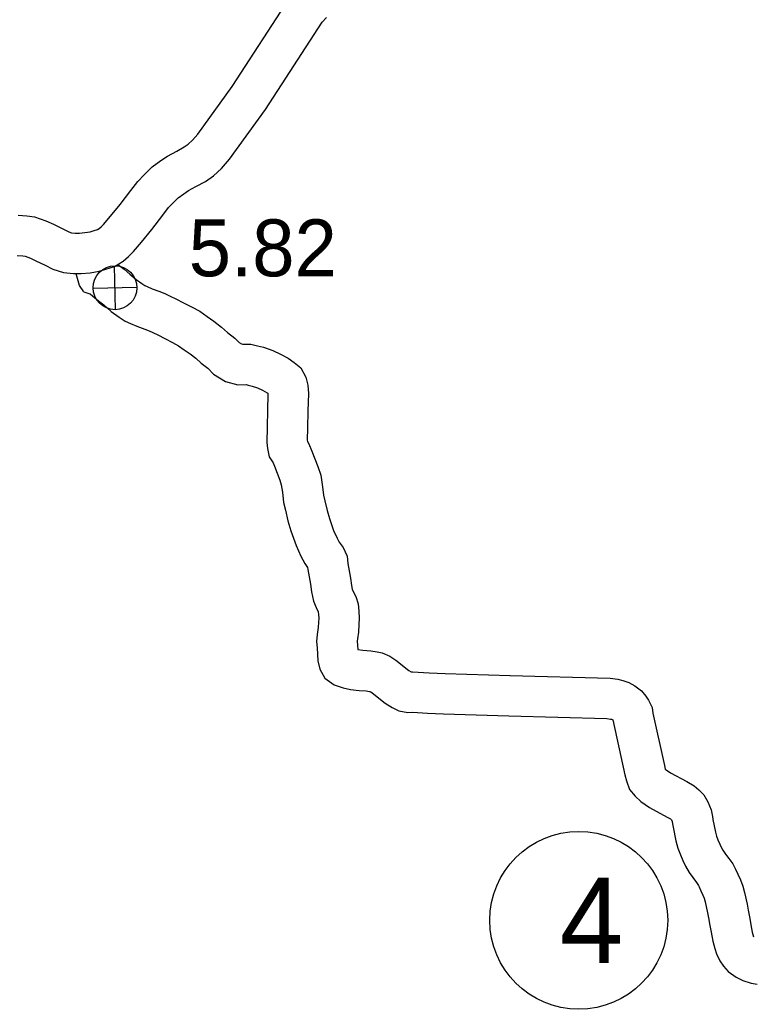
# Model space of a CAD drawing. Extents: x -939622 to -934245, y 1383184 to 1385301.
# Drawn here: x -935568.75 to -935552.42, y 1384322.75 to 1384344.78 of the extents above; entities that cross this region are included whole.
import ezdxf

# ---------------------------------------------------------------- set-up
doc = ezdxf.new("R2010")
doc.units = 0
for name, color, linetype in [('10', 7, 'Continuous'), ('15', 7, 'Continuous'), ('25', 7, 'Continuous'), ('26', 7, 'Continuous'), ('27', 7, 'Continuous')]:
    doc.layers.add(name, color=color, linetype=linetype)

msp = doc.modelspace()

# ---------------------------------------------------------------- linework, layer by layer
at = {"layer": '10'}
for points in [[(-935566.565, 1384339.332), (-935566.429, 1384339.222), (-935566.298, 1384339.115), (-935566.158, 1384338.992), (-935566.029, 1384338.903), (-935565.964, 1384338.86), (-935565.913, 1384338.837), (-935565.802, 1384338.787), (-935565.657, 1384338.733), (-935565.518, 1384338.682), (-935565.4, 1384338.626), (-935565.277, 1384338.567), (-935565.106, 1384338.479), (-935564.926, 1384338.383), (-935564.745, 1384338.287), (-935564.576, 1384338.168), (-935564.433, 1384338.069), (-935564.257, 1384337.937), (-935564.127, 1384337.818), (-935563.959, 1384337.687), (-935563.868, 1384337.592), (-935563.817, 1384337.561), (-935563.787, 1384337.553), (-935563.606, 1384337.555), (-935563.458, 1384337.519), (-935563.323, 1384337.488), (-935563.118, 1384337.416), (-935562.944, 1384337.334), (-935562.775, 1384337.245), (-935562.638, 1384337.149), (-935562.49, 1384337.031), (-935562.38, 1384336.822), (-935562.337, 1384336.639), (-935562.323, 1384336.454), (-935562.335, 1384336.062), (-935562.345, 1384335.695), (-935562.35, 1384335.418), (-935562.346, 1384335.385), (-935562.313, 1384335.335), (-935562.245, 1384335.174), (-935562.114, 1384334.829), (-935562.05, 1384334.636), (-935562.012, 1384334.378), (-935561.989, 1384334.194), (-935561.957, 1384334.067), (-935561.91, 1384333.85), (-935561.856, 1384333.674), (-935561.765, 1384333.409), (-935561.681, 1384333.233), (-935561.638, 1384333.145), (-935561.549, 1384333.029), (-935561.464, 1384332.835), (-935561.445, 1384332.674), (-935561.387, 1384332.347), (-935561.365, 1384332.182), (-935561.348, 1384332.096), (-935561.34, 1384332.076), (-935561.268, 1384331.934), (-935561.22, 1384331.776), (-935561.201, 1384331.612), (-935561.192, 1384331.456), (-935561.198, 1384331.312), (-935561.211, 1384331.145), (-935561.234, 1384330.991), (-935561.238, 1384330.938), (-935561.23, 1384330.848), (-935561.226, 1384330.755), (-935561.109, 1384330.74), (-935560.936, 1384330.729), (-935560.793, 1384330.706), (-935560.679, 1384330.679), (-935560.512, 1384330.611), (-935560.378, 1384330.522), (-935560.086, 1384330.29), (-935560.035, 1384330.257), (-935560.007, 1384330.258), (-935559.633, 1384330.239), (-935559.282, 1384330.223), (-935557.836, 1384330.179)], [(-935567.324, 1384338.721), (-935567.421, 1384338.863), (-935567.495, 1384339.124)], [(-935567.324, 1384338.721), (-935567.209, 1384338.683), (-935567.186, 1384338.674), (-935567.133, 1384338.633), (-935566.996, 1384338.523), (-935566.879, 1384338.428), (-935566.713, 1384338.282), (-935566.534, 1384338.158), (-935566.401, 1384338.07), (-935566.283, 1384338.016), (-935566.142, 1384337.953), (-935565.969, 1384337.889), (-935565.868, 1384337.852), (-935565.788, 1384337.814), (-935565.677, 1384337.76), (-935565.523, 1384337.682), (-935565.349, 1384337.589), (-935565.217, 1384337.519), (-935565.091, 1384337.429), (-935564.958, 1384337.338), (-935564.833, 1384337.244), (-935564.709, 1384337.131), (-935564.564, 1384337.017), (-935564.438, 1384336.886), (-935564.17, 1384336.721), (-935563.894, 1384336.653), (-935563.711, 1384336.654), (-935563.666, 1384336.643), (-935563.574, 1384336.622), (-935563.46, 1384336.582), (-935563.346, 1384336.528), (-935563.244, 1384336.474), (-935563.226, 1384336.462), (-935563.224, 1384336.434), (-935563.235, 1384336.088), (-935563.244, 1384335.716), (-935563.252, 1384335.362), (-935563.233, 1384335.231), (-935563.199, 1384335.047), (-935563.111, 1384334.912), (-935563.081, 1384334.84), (-935562.962, 1384334.526), (-935562.928, 1384334.426), (-935562.903, 1384334.257), (-935562.875, 1384334.028), (-935562.833, 1384333.861), (-935562.781, 1384333.622), (-935562.712, 1384333.397), (-935562.6, 1384333.069), (-935562.49, 1384332.838), (-935562.406, 1384332.669), (-935562.341, 1384332.583), (-935562.336, 1384332.541), (-935562.276, 1384332.208), (-935562.253, 1384332.038), (-935562.214, 1384331.83), (-935562.155, 1384331.694), (-935562.106, 1384331.597), (-935562.105, 1384331.593), (-935562.098, 1384331.535), (-935562.093, 1384331.451), (-935562.097, 1384331.366), (-935562.106, 1384331.245), (-935562.129, 1384331.092), (-935562.141, 1384330.935), (-935562.129, 1384330.791), (-935562.116, 1384330.505), (-935562.072, 1384330.321), (-935561.956, 1384330.121), (-935561.752, 1384329.97), (-935561.554, 1384329.903), (-935561.384, 1384329.868), (-935561.194, 1384329.844), (-935561.037, 1384329.834), (-935560.965, 1384329.822), (-935560.954, 1384329.819), (-935560.934, 1384329.811), (-935560.906, 1384329.793), (-935560.614, 1384329.561), (-935560.462, 1384329.461), (-935560.312, 1384329.39), (-935560.11, 1384329.352), (-935560.009, 1384329.357), (-935559.676, 1384329.34), (-935559.315, 1384329.324), (-935557.863, 1384329.28)], [(-935557.837, 1384330.179), (-935555.603, 1384330.116), (-935555.433, 1384330.093), (-935555.325, 1384330.068), (-935555.192, 1384330.021), (-935555.056, 1384329.946), (-935554.912, 1384329.838), (-935554.812, 1384329.715), (-935554.754, 1384329.627), (-935554.668, 1384329.466), (-935554.656, 1384329.335), (-935554.4, 1384328.171), (-935554.381, 1384328.095), (-935554.363, 1384328.079), (-935554.262, 1384328.009), (-935553.901, 1384327.814), (-935553.738, 1384327.724), (-935553.632, 1384327.629), (-935553.519, 1384327.518), (-935553.433, 1384327.366), (-935553.358, 1384327.189), (-935553.33, 1384327.038), (-935553.318, 1384326.973), (-935553.262, 1384326.692), (-935553.24, 1384326.603), (-935553.206, 1384326.515), (-935553.167, 1384326.421), (-935553.136, 1384326.355), (-935553.096, 1384326.287), (-935553.035, 1384326.202), (-935552.961, 1384326.1), (-935552.876, 1384325.985), (-935552.814, 1384325.867), (-935552.761, 1384325.751), (-935552.707, 1384325.628), (-935552.654, 1384325.488), (-935552.619, 1384325.348), (-935552.558, 1384325.086), (-935552.531, 1384324.951), (-935552.498, 1384324.767), (-935552.473, 1384324.623), (-935552.443, 1384324.462), (-935552.414, 1384324.355)], [(-935557.862, 1384329.28), (-935555.677, 1384329.218), (-935555.596, 1384329.207), (-935555.578, 1384329.202), (-935555.561, 1384329.197), (-935555.546, 1384329.188), (-935555.545, 1384329.187), (-935555.276, 1384327.968), (-935555.243, 1384327.829), (-935555.179, 1384327.642), (-935555.052, 1384327.489), (-935554.924, 1384327.372), (-935554.731, 1384327.24), (-935554.334, 1384327.025), (-935554.263, 1384326.986), (-935554.248, 1384326.973), (-935554.241, 1384326.966), (-935554.225, 1384326.929), (-935554.216, 1384326.876), (-935554.202, 1384326.803), (-935554.141, 1384326.496), (-935554.101, 1384326.334), (-935554.043, 1384326.182), (-935553.99, 1384326.055), (-935553.93, 1384325.93), (-935553.85, 1384325.794), (-935553.765, 1384325.676), (-935553.687, 1384325.568), (-935553.64, 1384325.504), (-935553.623, 1384325.473), (-935553.584, 1384325.385), (-935553.541, 1384325.287), (-935553.514, 1384325.218), (-935553.494, 1384325.136), (-935553.437, 1384324.894), (-935553.415, 1384324.783), (-935553.385, 1384324.613), (-935553.359, 1384324.464), (-935553.321, 1384324.259), (-935553.276, 1384324.096), (-935553.238, 1384323.979), (-935553.168, 1384323.822), (-935553.084, 1384323.704), (-935552.977, 1384323.587), (-935552.799, 1384323.461), (-935552.651, 1384323.384), (-935552.469, 1384323.323), (-935552.332, 1384323.306)]]:
    msp.add_lwpolyline(points, dxfattribs=at)
at = {"layer": '15'}
for points in [[(-935568.787, 1384340.428), (-935568.592, 1384340.415), (-935568.421, 1384340.393), (-935568.169, 1384340.305), (-935568.001, 1384340.226), (-935567.777, 1384340.117), (-935567.661, 1384340.055), (-935567.601, 1384340.036), (-935567.516, 1384340.028), (-935567.42, 1384340.029), (-935567.3, 1384340.039), (-935567.184, 1384340.059), (-935567.091, 1384340.086), (-935567.022, 1384340.107), (-935566.979, 1384340.134), (-935566.938, 1384340.168), (-935566.885, 1384340.222), (-935566.732, 1384340.403), (-935566.514, 1384340.666), (-935566.279, 1384340.976), (-935566.122, 1384341.179), (-935565.984, 1384341.327), (-935565.803, 1384341.507), (-935565.611, 1384341.644), (-935565.462, 1384341.745), (-935565.255, 1384341.856), (-935565.087, 1384341.947), (-935565.001, 1384342.007), (-935564.903, 1384342.095), (-935564.788, 1384342.229), (-935564.018, 1384343.291), (-935562.736, 1384345.271)], [(-935568.808, 1384339.527), (-935568.68, 1384339.519), (-935568.629, 1384339.512), (-935568.51, 1384339.471), (-935568.389, 1384339.414), (-935568.186, 1384339.315), (-935568.013, 1384339.223), (-935567.78, 1384339.148), (-935567.553, 1384339.128), (-935567.38, 1384339.129), (-935567.184, 1384339.145), (-935566.982, 1384339.181), (-935566.837, 1384339.222), (-935566.643, 1384339.281), (-935566.448, 1384339.406), (-935566.328, 1384339.505), (-935566.22, 1384339.615), (-935566.042, 1384339.826), (-935565.809, 1384340.107), (-935565.564, 1384340.43), (-935565.436, 1384340.595), (-935565.337, 1384340.701), (-935565.221, 1384340.817), (-935565.097, 1384340.905), (-935564.996, 1384340.974), (-935564.828, 1384341.063), (-935564.614, 1384341.179), (-935564.439, 1384341.301), (-935564.257, 1384341.467), (-935564.081, 1384341.671), (-935563.276, 1384342.782), (-935562.015, 1384344.728), (-935561.925, 1384344.832)]]:
    msp.add_lwpolyline(points, dxfattribs=at)
at = {"layer": '26'}
for p, q in [((-935566.619, 1384338.323), (-935566.641, 1384339.299)), ((-935567.118, 1384338.8), (-935566.142, 1384338.822))]:
    msp.add_line(p, q, dxfattribs=at)
msp.add_circle((-935566.63, 1384338.811), 0.488, dxfattribs=at)
at = {"layer": '27'}
msp.add_circle((-935556.305, 1384324.726), 1.98, dxfattribs=at)

# ---------------------------------------------------------------- texts
at = {"layer": '25'}
msp.add_text('5.82', height=1.2672, dxfattribs=at).set_placement((-935564.989, 1384339.066))
at = {"layer": '27'}
msp.add_text('4', height=1.901, dxfattribs=at).set_placement((-935556.73, 1384323.776))

doc.saveas('drawing.dxf')
